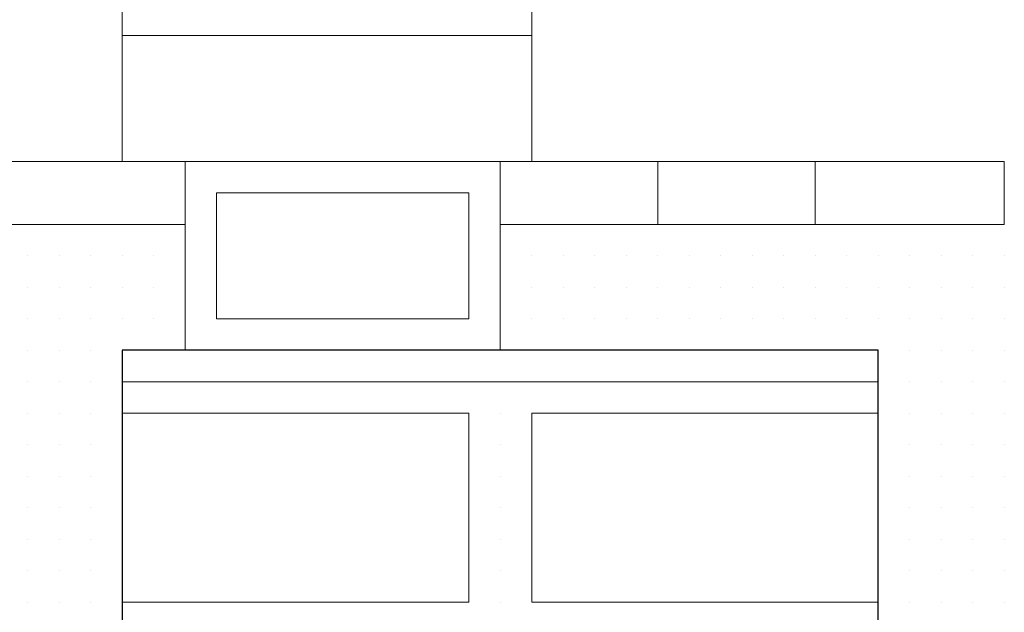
# Model space of a CAD drawing. Header units: metres. Extents: x 5.7 to 89.8, y 4 to 63.5.
# Tile 393 of 475: x 63.808 to 64.108, y 50.153 to 50.334. Entities that reach past the tile are written whole.
import ezdxf

# ---------------------------------------------------------------- set-up
doc = ezdxf.new("R2010")
doc.units = ezdxf.units.M
doc.header["$MEASUREMENT"] = 0
for name, color, linetype in [('PDF17_hatch-borshi', 7, 'Continuous'), ('PDF17_kaff', 7, 'Continuous'), ('PDF17_textt', 7, 'Continuous'), ('PDF17_wall', 7, 'Continuous'), ('PDF17_WIN', 7, 'Continuous')]:
    doc.layers.add(name, color=color, linetype=linetype)

msp = doc.modelspace()

# ---------------------------------------------------------------- linework, layer by layer
at = {"layer": 'PDF17_hatch-borshi', "lineweight": 18}
for points in [[(63.80991, 50.27165), (63.80991, 50.27165)], [(63.80991, 50.27165), (63.80991, 50.27165)], [(63.81954, 50.27165), (63.81954, 50.27165)], [(63.81954, 50.27165), (63.81954, 50.27165)], [(63.81954, 50.27165), (63.81954, 50.27165)], [(63.8388, 50.27165), (63.8388, 50.27165)], [(63.8388, 50.27165), (63.8388, 50.27165)], [(63.8388, 50.27165), (63.8388, 50.27165)], [(63.8388, 50.27165), (63.8388, 50.27165)], [(63.84844, 50.27165), (63.84844, 50.27165)], [(63.84844, 50.27165), (63.84844, 50.27165)], [(63.85807, 50.27165), (63.85807, 50.27165)], [(63.85807, 50.27165), (63.85807, 50.27165)], [(63.85807, 50.27165), (63.85807, 50.27165)], [(63.95438, 50.27165), (63.95438, 50.27165)], [(63.95438, 50.27165), (63.95438, 50.27165)], [(63.96401, 50.27165), (63.96401, 50.27165)], [(63.96401, 50.27165), (63.96401, 50.27165)], [(63.96401, 50.27165), (63.96401, 50.27165)], [(63.96401, 50.27165), (63.96401, 50.27165)], [(63.97364, 50.27165), (63.97364, 50.27165)], [(63.97364, 50.27165), (63.97364, 50.27165)], [(63.97364, 50.27165), (63.97364, 50.27165)], [(63.98327, 50.27165), (63.98327, 50.27165)], [(63.98327, 50.27165), (63.98327, 50.27165)], [(63.98327, 50.27165), (63.98327, 50.27165)], [(63.9929, 50.27165), (63.9929, 50.27165)], [(63.9929, 50.27165), (63.9929, 50.27165)], [(63.9929, 50.27165), (63.9929, 50.27165)], [(63.9929, 50.27165), (63.9929, 50.27165)], [(63.9929, 50.27165), (63.9929, 50.27165)], [(64.00253, 50.27165), (64.00253, 50.27165)], [(64.00253, 50.27165), (64.00253, 50.27165)], [(64.00253, 50.27165), (64.00253, 50.27165)], [(64.01217, 50.27165), (64.01217, 50.27165)], [(64.01217, 50.27165), (64.01217, 50.27165)], [(64.01217, 50.27165), (64.01217, 50.27165)], [(64.0218, 50.27165), (64.0218, 50.27165)], [(64.0218, 50.27165), (64.0218, 50.27165)], [(64.0218, 50.27165), (64.0218, 50.27165)], [(64.0218, 50.27165), (64.0218, 50.27165)], [(64.0218, 50.27165), (64.0218, 50.27165)], [(64.03143, 50.27165), (64.03143, 50.27165)], [(64.03143, 50.27165), (64.03143, 50.27165)], [(64.04106, 50.27165), (64.04106, 50.27165)], [(64.04106, 50.27165), (64.04106, 50.27165)], [(64.05069, 50.27165), (64.05069, 50.27165)], [(64.05069, 50.27165), (64.05069, 50.27165)], [(64.05069, 50.27165), (64.05069, 50.27165)], [(64.05069, 50.27165), (64.05069, 50.27165)], [(64.06032, 50.27165), (64.06032, 50.27165)], [(64.06995, 50.27165), (64.06995, 50.27165)], [(64.06995, 50.27165), (64.06995, 50.27165)], [(64.06995, 50.27165), (64.06995, 50.27165)], [(64.06995, 50.27165), (64.06995, 50.27165)], [(64.07958, 50.27165), (64.07958, 50.27165)], [(64.07958, 50.27165), (64.07958, 50.27165)], [(64.07958, 50.27165), (64.07958, 50.27165)], [(64.08922, 50.27165), (64.08922, 50.27165)], [(64.08922, 50.27165), (64.08922, 50.27165)], [(64.08922, 50.27165), (64.08922, 50.27165)], [(64.09885, 50.27165), (64.09885, 50.27165)], [(64.09885, 50.27165), (64.09885, 50.27165)], [(64.09885, 50.27165), (64.09885, 50.27165)], [(64.10848, 50.27165), (64.10848, 50.27165)], [(64.10848, 50.27165), (64.10848, 50.27165)], [(64.10848, 50.27165), (64.10848, 50.27165)], [(64.10848, 50.27165), (64.10848, 50.27165)], [(63.80991, 50.26202), (63.80991, 50.26202)], [(63.80991, 50.26202), (63.80991, 50.26202)], [(63.80991, 50.26202), (63.80991, 50.26202)], [(63.80991, 50.26202), (63.80991, 50.26202)], [(63.81954, 50.26202), (63.81954, 50.26202)], [(63.81954, 50.26202), (63.81954, 50.26202)], [(63.81954, 50.26202), (63.81954, 50.26202)], [(63.82917, 50.26202), (63.82917, 50.26202)], [(63.82917, 50.26202), (63.82917, 50.26202)], [(63.82917, 50.26202), (63.82917, 50.26202)], [(63.82917, 50.26202), (63.82917, 50.26202)], [(63.82917, 50.26202), (63.82917, 50.26202)], [(63.8388, 50.26202), (63.8388, 50.26202)], [(63.8388, 50.26202), (63.8388, 50.26202)], [(63.8388, 50.26202), (63.8388, 50.26202)], [(63.84844, 50.26202), (63.84844, 50.26202)], [(63.84844, 50.26202), (63.84844, 50.26202)], [(63.84844, 50.26202), (63.84844, 50.26202)], [(63.84844, 50.26202), (63.84844, 50.26202)], [(63.95438, 50.26202), (63.95438, 50.26202)], [(63.95438, 50.26202), (63.95438, 50.26202)], [(63.96401, 50.26202), (63.96401, 50.26202)], [(63.96401, 50.26202), (63.96401, 50.26202)], [(63.96401, 50.26202), (63.96401, 50.26202)], [(63.96401, 50.26202), (63.96401, 50.26202)], [(63.97364, 50.26202), (63.97364, 50.26202)], [(63.97364, 50.26202), (63.97364, 50.26202)], [(63.97364, 50.26202), (63.97364, 50.26202)], [(63.98327, 50.26202), (63.98327, 50.26202)], [(63.98327, 50.26202), (63.98327, 50.26202)], [(63.98327, 50.26202), (63.98327, 50.26202)], [(63.9929, 50.26202), (63.9929, 50.26202)], [(63.9929, 50.26202), (63.9929, 50.26202)], [(63.9929, 50.26202), (63.9929, 50.26202)], [(63.9929, 50.26202), (63.9929, 50.26202)], [(63.9929, 50.26202), (63.9929, 50.26202)], [(64.00253, 50.26202), (64.00253, 50.26202)], [(64.00253, 50.26202), (64.00253, 50.26202)], [(64.00253, 50.26202), (64.00253, 50.26202)], [(64.00253, 50.26202), (64.00253, 50.26202)], [(64.01217, 50.26202), (64.01217, 50.26202)], [(64.01217, 50.26202), (64.01217, 50.26202)], [(64.01217, 50.26202), (64.01217, 50.26202)], [(64.01217, 50.26202), (64.01217, 50.26202)], [(64.01217, 50.26202), (64.01217, 50.26202)], [(64.0218, 50.26202), (64.0218, 50.26202)], [(64.0218, 50.26202), (64.0218, 50.26202)], [(64.0218, 50.26202), (64.0218, 50.26202)], [(64.0218, 50.26202), (64.0218, 50.26202)], [(64.0218, 50.26202), (64.0218, 50.26202)], [(64.03143, 50.26202), (64.03143, 50.26202)], [(64.03143, 50.26202), (64.03143, 50.26202)], [(64.03143, 50.26202), (64.03143, 50.26202)], [(64.04106, 50.26202), (64.04106, 50.26202)], [(64.04106, 50.26202), (64.04106, 50.26202)], [(64.04106, 50.26202), (64.04106, 50.26202)], [(64.04106, 50.26202), (64.04106, 50.26202)], [(64.05069, 50.26202), (64.05069, 50.26202)], [(64.05069, 50.26202), (64.05069, 50.26202)], [(64.05069, 50.26202), (64.05069, 50.26202)], [(64.05069, 50.26202), (64.05069, 50.26202)], [(64.06032, 50.26202), (64.06032, 50.26202)], [(64.06032, 50.26202), (64.06032, 50.26202)], [(64.06032, 50.26202), (64.06032, 50.26202)], [(64.06032, 50.26202), (64.06032, 50.26202)], [(64.06995, 50.26202), (64.06995, 50.26202)], [(64.06995, 50.26202), (64.06995, 50.26202)], [(64.06995, 50.26202), (64.06995, 50.26202)], [(64.07958, 50.26202), (64.07958, 50.26202)], [(64.07958, 50.26202), (64.07958, 50.26202)], [(64.07958, 50.26202), (64.07958, 50.26202)], [(64.07958, 50.26202), (64.07958, 50.26202)], [(64.08922, 50.26202), (64.08922, 50.26202)], [(64.08922, 50.26202), (64.08922, 50.26202)], [(64.08922, 50.26202), (64.08922, 50.26202)], [(64.09885, 50.26202), (64.09885, 50.26202)], [(64.09885, 50.26202), (64.09885, 50.26202)], [(64.09885, 50.26202), (64.09885, 50.26202)], [(64.09885, 50.26202), (64.09885, 50.26202)], [(64.10848, 50.26202), (64.10848, 50.26202)], [(64.10848, 50.26202), (64.10848, 50.26202)], [(64.10848, 50.26202), (64.10848, 50.26202)], [(64.10848, 50.26202), (64.10848, 50.26202)], [(63.80991, 50.25239), (63.80991, 50.25239)], [(63.80991, 50.25239), (63.80991, 50.25239)], [(63.81954, 50.25239), (63.81954, 50.25239)], [(63.81954, 50.25239), (63.81954, 50.25239)], [(63.81954, 50.25239), (63.81954, 50.25239)], [(63.81954, 50.25239), (63.81954, 50.25239)], [(63.82917, 50.25239), (63.82917, 50.25239)], [(63.82917, 50.25239), (63.82917, 50.25239)], [(63.8388, 50.25239), (63.8388, 50.25239)], [(63.8388, 50.25239), (63.8388, 50.25239)], [(63.8388, 50.25239), (63.8388, 50.25239)], [(63.8388, 50.25239), (63.8388, 50.25239)], [(63.84844, 50.25239), (63.84844, 50.25239)], [(63.84844, 50.25239), (63.84844, 50.25239)], [(63.84844, 50.25239), (63.84844, 50.25239)], [(63.85807, 50.25239), (63.85807, 50.25239)], [(63.85807, 50.25239), (63.85807, 50.25239)], [(63.85807, 50.25239), (63.85807, 50.25239)], [(63.95438, 50.25239), (63.95438, 50.25239)], [(63.95438, 50.25239), (63.95438, 50.25239)], [(63.95438, 50.25239), (63.95438, 50.25239)], [(63.96401, 50.25239), (63.96401, 50.25239)], [(63.96401, 50.25239), (63.96401, 50.25239)], [(63.96401, 50.25239), (63.96401, 50.25239)], [(63.97364, 50.25239), (63.97364, 50.25239)], [(63.97364, 50.25239), (63.97364, 50.25239)], [(63.97364, 50.25239), (63.97364, 50.25239)], [(63.98327, 50.25239), (63.98327, 50.25239)], [(63.98327, 50.25239), (63.98327, 50.25239)], [(63.98327, 50.25239), (63.98327, 50.25239)], [(63.98327, 50.25239), (63.98327, 50.25239)], [(63.9929, 50.25239), (63.9929, 50.25239)], [(63.9929, 50.25239), (63.9929, 50.25239)], [(63.9929, 50.25239), (63.9929, 50.25239)], [(63.9929, 50.25239), (63.9929, 50.25239)], [(64.00253, 50.25239), (64.00253, 50.25239)], [(64.00253, 50.25239), (64.00253, 50.25239)], [(64.00253, 50.25239), (64.00253, 50.25239)], [(64.01217, 50.25239), (64.01217, 50.25239)], [(64.01217, 50.25239), (64.01217, 50.25239)], [(64.0218, 50.25239), (64.0218, 50.25239)], [(64.0218, 50.25239), (64.0218, 50.25239)], [(64.0218, 50.25239), (64.0218, 50.25239)], [(64.0218, 50.25239), (64.0218, 50.25239)], [(64.0218, 50.25239), (64.0218, 50.25239)], [(64.03143, 50.25239), (64.03143, 50.25239)], [(64.03143, 50.25239), (64.03143, 50.25239)], [(64.03143, 50.25239), (64.03143, 50.25239)], [(64.04106, 50.25239), (64.04106, 50.25239)], [(64.04106, 50.25239), (64.04106, 50.25239)], [(64.04106, 50.25239), (64.04106, 50.25239)], [(64.05069, 50.25239), (64.05069, 50.25239)], [(64.05069, 50.25239), (64.05069, 50.25239)], [(64.05069, 50.25239), (64.05069, 50.25239)], [(64.05069, 50.25239), (64.05069, 50.25239)], [(64.05069, 50.25239), (64.05069, 50.25239)], [(64.06032, 50.25239), (64.06032, 50.25239)], [(64.06032, 50.25239), (64.06032, 50.25239)], [(64.06032, 50.25239), (64.06032, 50.25239)], [(64.06995, 50.25239), (64.06995, 50.25239)], [(64.06995, 50.25239), (64.06995, 50.25239)], [(64.06995, 50.25239), (64.06995, 50.25239)], [(64.06995, 50.25239), (64.06995, 50.25239)], [(64.07958, 50.25239), (64.07958, 50.25239)], [(64.07958, 50.25239), (64.07958, 50.25239)], [(64.07958, 50.25239), (64.07958, 50.25239)], [(64.07958, 50.25239), (64.07958, 50.25239)], [(64.08922, 50.25239), (64.08922, 50.25239)], [(64.08922, 50.25239), (64.08922, 50.25239)], [(64.08922, 50.25239), (64.08922, 50.25239)], [(64.08922, 50.25239), (64.08922, 50.25239)], [(64.09885, 50.25239), (64.09885, 50.25239)], [(64.09885, 50.25239), (64.09885, 50.25239)], [(64.10848, 50.25239), (64.10848, 50.25239)], [(64.10848, 50.25239), (64.10848, 50.25239)], [(63.80991, 50.24276), (63.80991, 50.24276)], [(63.80991, 50.24276), (63.80991, 50.24276)], [(63.80991, 50.24276), (63.80991, 50.24276)], [(63.80991, 50.24276), (63.80991, 50.24276)], [(63.80991, 50.24276), (63.80991, 50.24276)], [(63.81954, 50.24276), (63.81954, 50.24276)], [(63.81954, 50.24276), (63.81954, 50.24276)], [(63.82917, 50.24276), (63.82917, 50.24276)], [(63.82917, 50.24276), (63.82917, 50.24276)], [(63.82917, 50.24276), (63.82917, 50.24276)], [(63.8388, 50.24276), (63.8388, 50.24276)], [(63.8388, 50.24276), (63.8388, 50.24276)], [(63.8388, 50.24276), (63.8388, 50.24276)], [(63.8388, 50.24276), (63.8388, 50.24276)], [(63.84844, 50.24276), (63.84844, 50.24276)], [(63.84844, 50.24276), (63.84844, 50.24276)], [(63.84844, 50.24276), (63.84844, 50.24276)], [(63.84844, 50.24276), (63.84844, 50.24276)], [(63.85807, 50.24276), (63.85807, 50.24276)], [(63.85807, 50.24276), (63.85807, 50.24276)], [(63.85807, 50.24276), (63.85807, 50.24276)], [(63.85807, 50.24276), (63.85807, 50.24276)], [(63.95438, 50.24276), (63.95438, 50.24276)], [(63.95438, 50.24276), (63.95438, 50.24276)], [(63.95438, 50.24276), (63.95438, 50.24276)], [(63.96401, 50.24276), (63.96401, 50.24276)], [(63.96401, 50.24276), (63.96401, 50.24276)], [(63.96401, 50.24276), (63.96401, 50.24276)], [(63.96401, 50.24276), (63.96401, 50.24276)], [(63.97364, 50.24276), (63.97364, 50.24276)], [(63.97364, 50.24276), (63.97364, 50.24276)], [(63.97364, 50.24276), (63.97364, 50.24276)], [(63.97364, 50.24276), (63.97364, 50.24276)], [(63.98327, 50.24276), (63.98327, 50.24276)], [(63.98327, 50.24276), (63.98327, 50.24276)], [(63.98327, 50.24276), (63.98327, 50.24276)], [(63.9929, 50.24276), (63.9929, 50.24276)], [(63.9929, 50.24276), (63.9929, 50.24276)], [(63.9929, 50.24276), (63.9929, 50.24276)], [(63.9929, 50.24276), (63.9929, 50.24276)], [(63.9929, 50.24276), (63.9929, 50.24276)], [(63.9929, 50.24276), (63.9929, 50.24276)], [(64.00253, 50.24276), (64.00253, 50.24276)], [(64.00253, 50.24276), (64.00253, 50.24276)], [(64.00253, 50.24276), (64.00253, 50.24276)], [(64.01217, 50.24276), (64.01217, 50.24276)], [(64.01217, 50.24276), (64.01217, 50.24276)], [(64.01217, 50.24276), (64.01217, 50.24276)], [(64.01217, 50.24276), (64.01217, 50.24276)], [(64.01217, 50.24276), (64.01217, 50.24276)], [(64.0218, 50.24276), (64.0218, 50.24276)], [(64.0218, 50.24276), (64.0218, 50.24276)], [(64.0218, 50.24276), (64.0218, 50.24276)], [(64.0218, 50.24276), (64.0218, 50.24276)], [(64.03143, 50.24276), (64.03143, 50.24276)], [(64.03143, 50.24276), (64.03143, 50.24276)], [(64.03143, 50.24276), (64.03143, 50.24276)], [(64.04106, 50.24276), (64.04106, 50.24276)], [(64.04106, 50.24276), (64.04106, 50.24276)], [(64.04106, 50.24276), (64.04106, 50.24276)], [(64.05069, 50.24276), (64.05069, 50.24276)], [(64.05069, 50.24276), (64.05069, 50.24276)], [(64.05069, 50.24276), (64.05069, 50.24276)], [(64.05069, 50.24276), (64.05069, 50.24276)], [(64.06032, 50.24276), (64.06032, 50.24276)], [(64.06032, 50.24276), (64.06032, 50.24276)], [(64.06032, 50.24276), (64.06032, 50.24276)], [(64.06032, 50.24276), (64.06032, 50.24276)], [(64.06032, 50.24276), (64.06032, 50.24276)], [(64.06995, 50.24276), (64.06995, 50.24276)], [(64.06995, 50.24276), (64.06995, 50.24276)], [(64.07958, 50.24276), (64.07958, 50.24276)], [(64.07958, 50.24276), (64.07958, 50.24276)], [(64.07958, 50.24276), (64.07958, 50.24276)], [(64.07958, 50.24276), (64.07958, 50.24276)], [(64.07958, 50.24276), (64.07958, 50.24276)], [(64.07958, 50.24276), (64.07958, 50.24276)], [(64.08922, 50.24276), (64.08922, 50.24276)], [(64.08922, 50.24276), (64.08922, 50.24276)], [(64.08922, 50.24276), (64.08922, 50.24276)], [(64.08922, 50.24276), (64.08922, 50.24276)], [(64.09885, 50.24276), (64.09885, 50.24276)], [(64.09885, 50.24276), (64.09885, 50.24276)], [(64.09885, 50.24276), (64.09885, 50.24276)], [(64.09885, 50.24276), (64.09885, 50.24276)], [(64.10848, 50.24276), (64.10848, 50.24276)], [(64.10848, 50.24276), (64.10848, 50.24276)], [(64.10848, 50.24276), (64.10848, 50.24276)], [(64.10848, 50.24276), (64.10848, 50.24276)], [(63.80991, 50.23313), (63.80991, 50.23313)], [(63.80991, 50.23313), (63.80991, 50.23313)], [(63.80991, 50.23313), (63.80991, 50.23313)], [(63.81954, 50.23313), (63.81954, 50.23313)], [(63.81954, 50.23313), (63.81954, 50.23313)], [(63.81954, 50.23313), (63.81954, 50.23313)], [(63.81954, 50.23313), (63.81954, 50.23313)], [(63.82917, 50.23313), (63.82917, 50.23313)], [(63.82917, 50.23313), (63.82917, 50.23313)], [(63.82917, 50.23313), (63.82917, 50.23313)], [(63.8388, 50.23313), (63.8388, 50.23313)], [(63.8388, 50.23313), (63.8388, 50.23313)], [(63.8388, 50.23313), (63.8388, 50.23313)], [(63.85807, 50.23313), (63.85807, 50.23313)], [(63.85807, 50.23313), (63.85807, 50.23313)], [(63.95438, 50.23313), (63.95438, 50.23313)], [(63.96401, 50.23313), (63.96401, 50.23313)], [(63.97364, 50.23313), (63.97364, 50.23313)], [(63.98327, 50.23313), (63.98327, 50.23313)], [(64.00253, 50.23313), (64.00253, 50.23313)], [(64.0218, 50.23313), (64.0218, 50.23313)], [(64.03143, 50.23313), (64.03143, 50.23313)], [(64.03143, 50.23313), (64.03143, 50.23313)], [(64.04106, 50.23313), (64.04106, 50.23313)], [(64.05069, 50.23313), (64.05069, 50.23313)], [(64.05069, 50.23313), (64.05069, 50.23313)], [(64.06995, 50.23313), (64.06995, 50.23313)], [(64.06995, 50.23313), (64.06995, 50.23313)], [(64.06995, 50.23313), (64.06995, 50.23313)], [(64.07958, 50.23313), (64.07958, 50.23313)], [(64.07958, 50.23313), (64.07958, 50.23313)], [(64.07958, 50.23313), (64.07958, 50.23313)], [(64.08922, 50.23313), (64.08922, 50.23313)], [(64.08922, 50.23313), (64.08922, 50.23313)], [(64.08922, 50.23313), (64.08922, 50.23313)], [(64.08922, 50.23313), (64.08922, 50.23313)], [(64.09885, 50.23313), (64.09885, 50.23313)], [(64.09885, 50.23313), (64.09885, 50.23313)], [(64.09885, 50.23313), (64.09885, 50.23313)], [(64.09885, 50.23313), (64.09885, 50.23313)], [(64.10848, 50.23313), (64.10848, 50.23313)], [(64.10848, 50.23313), (64.10848, 50.23313)], [(63.80991, 50.2235), (63.80991, 50.2235)], [(63.80991, 50.2235), (63.80991, 50.2235)], [(63.80991, 50.2235), (63.80991, 50.2235)], [(63.80991, 50.2235), (63.80991, 50.2235)], [(63.81954, 50.2235), (63.81954, 50.2235)], [(63.81954, 50.2235), (63.81954, 50.2235)], [(63.81954, 50.2235), (63.81954, 50.2235)], [(63.81954, 50.2235), (63.81954, 50.2235)], [(63.82917, 50.2235), (63.82917, 50.2235)], [(63.82917, 50.2235), (63.82917, 50.2235)], [(63.82917, 50.2235), (63.82917, 50.2235)], [(63.82917, 50.2235), (63.82917, 50.2235)], [(63.8388, 50.2235), (64.06995, 50.2235)], [(63.8677, 50.2235), (63.8677, 50.2235)], [(63.87733, 50.2235), (63.87733, 50.2235)], [(64.00253, 50.2235), (64.00253, 50.2235)], [(64.04106, 50.2235), (64.04106, 50.2235)], [(64.04106, 50.2235), (64.04106, 50.2235)], [(64.05069, 50.2235), (64.05069, 50.2235)], [(64.06995, 50.2235), (64.06995, 50.2235)], [(64.06995, 50.2235), (64.06995, 50.2235)], [(64.06995, 50.2235), (64.06995, 50.2235)], [(64.07958, 50.2235), (64.07958, 50.2235)], [(64.07958, 50.2235), (64.07958, 50.2235)], [(64.07958, 50.2235), (64.07958, 50.2235)], [(64.07958, 50.2235), (64.07958, 50.2235)], [(64.08922, 50.2235), (64.08922, 50.2235)], [(64.08922, 50.2235), (64.08922, 50.2235)], [(64.08922, 50.2235), (64.08922, 50.2235)], [(64.09885, 50.2235), (64.09885, 50.2235)], [(64.09885, 50.2235), (64.09885, 50.2235)], [(64.09885, 50.2235), (64.09885, 50.2235)], [(64.10848, 50.2235), (64.10848, 50.2235)], [(64.10848, 50.2235), (64.10848, 50.2235)], [(64.10848, 50.2235), (64.10848, 50.2235)], [(64.10848, 50.2235), (64.10848, 50.2235)], [(64.10848, 50.2235), (64.10848, 50.2235)], [(63.80991, 50.21387), (63.80991, 50.21387)], [(63.81954, 50.21387), (63.81954, 50.21387)], [(63.81954, 50.21387), (63.81954, 50.21387)], [(63.81954, 50.21387), (63.81954, 50.21387)], [(63.81954, 50.21387), (63.81954, 50.21387)], [(63.82917, 50.21387), (63.82917, 50.21387)], [(63.82917, 50.21387), (63.82917, 50.21387)], [(63.82917, 50.21387), (63.82917, 50.21387)], [(63.8388, 50.21387), (63.8388, 50.21387)], [(63.8388, 50.15608), (63.94475, 50.15608), (63.94475, 50.21387), (63.8388, 50.21387)], [(63.84844, 50.21387), (63.84844, 50.21387)], [(63.84844, 50.21387), (63.84844, 50.21387)], [(63.84844, 50.21387), (63.84844, 50.21387)], [(63.85807, 50.21387), (63.85807, 50.21387)], [(63.85807, 50.21387), (63.85807, 50.21387)], [(63.8677, 50.21387), (63.8677, 50.21387)], [(63.87733, 50.21387), (63.87733, 50.21387)], [(63.87733, 50.21387), (63.87733, 50.21387)], [(63.88696, 50.21387), (63.88696, 50.21387)], [(63.88696, 50.21387), (63.88696, 50.21387)], [(63.90622, 50.21387), (63.90622, 50.21387)], [(63.90622, 50.21387), (63.90622, 50.21387)], [(63.91585, 50.21387), (63.91585, 50.21387)], [(63.93512, 50.21387), (63.93512, 50.21387)], [(63.93512, 50.21387), (63.93512, 50.21387)], [(63.94475, 50.21387), (63.94475, 50.21387)], [(63.95438, 50.21387), (63.95438, 50.21387)], [(63.96401, 50.21387), (63.96401, 50.21387)], [(64.06995, 50.15608), (63.96401, 50.15608), (63.96401, 50.21387), (64.06995, 50.21387)], [(63.97364, 50.21387), (63.97364, 50.21387)], [(63.97364, 50.21387), (63.97364, 50.21387)], [(63.98327, 50.21387), (63.98327, 50.21387)], [(63.98327, 50.21387), (63.98327, 50.21387)], [(63.98327, 50.21387), (63.98327, 50.21387)], [(63.98327, 50.21387), (63.98327, 50.21387)], [(63.9929, 50.21387), (63.9929, 50.21387)], [(63.9929, 50.21387), (63.9929, 50.21387)], [(64.00253, 50.21387), (64.00253, 50.21387)], [(64.00253, 50.21387), (64.00253, 50.21387)], [(64.01217, 50.21387), (64.01217, 50.21387)], [(64.01217, 50.21387), (64.01217, 50.21387)], [(64.01217, 50.21387), (64.01217, 50.21387)], [(64.0218, 50.21387), (64.0218, 50.21387)], [(64.0218, 50.21387), (64.0218, 50.21387)], [(64.0218, 50.21387), (64.0218, 50.21387)], [(64.03143, 50.21387), (64.03143, 50.21387)], [(64.04106, 50.21387), (64.04106, 50.21387)], [(64.05069, 50.21387), (64.05069, 50.21387)], [(64.05069, 50.21387), (64.05069, 50.21387)], [(64.06995, 50.21387), (64.06995, 50.21387)], [(64.06995, 50.21387), (64.06995, 50.21387)], [(64.06995, 50.21387), (64.06995, 50.21387)], [(64.06995, 50.21387), (64.06995, 50.21387)], [(64.07958, 50.21387), (64.07958, 50.21387)], [(64.07958, 50.21387), (64.07958, 50.21387)], [(64.07958, 50.21387), (64.07958, 50.21387)], [(64.07958, 50.21387), (64.07958, 50.21387)], [(64.08922, 50.21387), (64.08922, 50.21387)], [(64.08922, 50.21387), (64.08922, 50.21387)], [(64.08922, 50.21387), (64.08922, 50.21387)], [(64.08922, 50.21387), (64.08922, 50.21387)], [(64.09885, 50.21387), (64.09885, 50.21387)], [(64.09885, 50.21387), (64.09885, 50.21387)], [(64.09885, 50.21387), (64.09885, 50.21387)], [(64.10848, 50.21387), (64.10848, 50.21387)], [(64.10848, 50.21387), (64.10848, 50.21387)], [(64.10848, 50.21387), (64.10848, 50.21387)], [(63.80991, 50.20424), (63.80991, 50.20424)], [(63.80991, 50.20424), (63.80991, 50.20424)], [(63.80991, 50.20424), (63.80991, 50.20424)], [(63.81954, 50.20424), (63.81954, 50.20424)], [(63.81954, 50.20424), (63.81954, 50.20424)], [(63.81954, 50.20424), (63.81954, 50.20424)], [(63.82917, 50.20424), (63.82917, 50.20424)], [(63.82917, 50.20424), (63.82917, 50.20424)], [(63.82917, 50.20424), (63.82917, 50.20424)], [(63.82917, 50.20424), (63.82917, 50.20424)], [(63.95438, 50.20424), (63.95438, 50.20424)], [(63.95438, 50.20424), (63.95438, 50.20424)], [(63.95438, 50.20424), (63.95438, 50.20424)], [(64.06995, 50.20424), (64.06995, 50.20424)], [(64.07958, 50.20424), (64.07958, 50.20424)], [(64.07958, 50.20424), (64.07958, 50.20424)], [(64.07958, 50.20424), (64.07958, 50.20424)], [(64.07958, 50.20424), (64.07958, 50.20424)], [(64.08922, 50.20424), (64.08922, 50.20424)], [(64.08922, 50.20424), (64.08922, 50.20424)], [(64.08922, 50.20424), (64.08922, 50.20424)], [(64.08922, 50.20424), (64.08922, 50.20424)], [(64.09885, 50.20424), (64.09885, 50.20424)], [(64.09885, 50.20424), (64.09885, 50.20424)], [(64.09885, 50.20424), (64.09885, 50.20424)], [(64.10848, 50.20424), (64.10848, 50.20424)], [(64.10848, 50.20424), (64.10848, 50.20424)], [(64.10848, 50.20424), (64.10848, 50.20424)], [(64.10848, 50.20424), (64.10848, 50.20424)], [(63.80991, 50.1946), (63.80991, 50.1946)], [(63.80991, 50.1946), (63.80991, 50.1946)], [(63.80991, 50.1946), (63.80991, 50.1946)], [(63.80991, 50.1946), (63.80991, 50.1946)], [(63.81954, 50.1946), (63.81954, 50.1946)], [(63.81954, 50.1946), (63.81954, 50.1946)], [(63.81954, 50.1946), (63.81954, 50.1946)], [(63.81954, 50.1946), (63.81954, 50.1946)], [(63.82917, 50.1946), (63.82917, 50.1946)], [(63.82917, 50.1946), (63.82917, 50.1946)], [(63.82917, 50.1946), (63.82917, 50.1946)], [(63.82917, 50.1946), (63.82917, 50.1946)], [(63.95438, 50.1946), (63.95438, 50.1946)], [(64.06995, 50.1946), (64.06995, 50.1946)], [(64.06995, 50.1946), (64.06995, 50.1946)], [(64.06995, 50.1946), (64.06995, 50.1946)], [(64.06995, 50.1946), (64.06995, 50.1946)], [(64.07958, 50.1946), (64.07958, 50.1946)], [(64.07958, 50.1946), (64.07958, 50.1946)], [(64.07958, 50.1946), (64.07958, 50.1946)], [(64.07958, 50.1946), (64.07958, 50.1946)], [(64.08922, 50.1946), (64.08922, 50.1946)], [(64.08922, 50.1946), (64.08922, 50.1946)], [(64.08922, 50.1946), (64.08922, 50.1946)], [(64.09885, 50.1946), (64.09885, 50.1946)], [(64.09885, 50.1946), (64.09885, 50.1946)], [(64.09885, 50.1946), (64.09885, 50.1946)], [(64.10848, 50.1946), (64.10848, 50.1946)], [(64.10848, 50.1946), (64.10848, 50.1946)], [(64.10848, 50.1946), (64.10848, 50.1946)], [(63.80991, 50.18497), (63.80991, 50.18497)], [(63.80991, 50.18497), (63.80991, 50.18497)], [(63.80991, 50.18497), (63.80991, 50.18497)], [(63.81954, 50.18497), (63.81954, 50.18497)], [(63.81954, 50.18497), (63.81954, 50.18497)], [(63.81954, 50.18497), (63.81954, 50.18497)], [(63.82917, 50.18497), (63.82917, 50.18497)], [(63.82917, 50.18497), (63.82917, 50.18497)], [(63.82917, 50.18497), (63.82917, 50.18497)], [(63.82917, 50.18497), (63.82917, 50.18497)], [(63.95438, 50.18497), (63.95438, 50.18497)], [(63.95438, 50.18497), (63.95438, 50.18497)], [(63.95438, 50.18497), (63.95438, 50.18497)], [(64.06995, 50.18497), (64.06995, 50.18497)], [(64.06995, 50.18497), (64.06995, 50.18497)], [(64.06995, 50.18497), (64.06995, 50.18497)], [(64.07958, 50.18497), (64.07958, 50.18497)], [(64.07958, 50.18497), (64.07958, 50.18497)], [(64.07958, 50.18497), (64.07958, 50.18497)], [(64.07958, 50.18497), (64.07958, 50.18497)], [(64.08922, 50.18497), (64.08922, 50.18497)], [(64.08922, 50.18497), (64.08922, 50.18497)], [(64.08922, 50.18497), (64.08922, 50.18497)], [(64.09885, 50.18497), (64.09885, 50.18497)], [(64.09885, 50.18497), (64.09885, 50.18497)], [(64.09885, 50.18497), (64.09885, 50.18497)], [(64.09885, 50.18497), (64.09885, 50.18497)], [(64.10848, 50.18497), (64.10848, 50.18497)], [(64.10848, 50.18497), (64.10848, 50.18497)], [(64.10848, 50.18497), (64.10848, 50.18497)], [(64.10848, 50.18497), (64.10848, 50.18497)], [(63.80991, 50.17534), (63.80991, 50.17534)], [(63.80991, 50.17534), (63.80991, 50.17534)], [(63.80991, 50.17534), (63.80991, 50.17534)], [(63.80991, 50.17534), (63.80991, 50.17534)], [(63.81954, 50.17534), (63.81954, 50.17534)], [(63.81954, 50.17534), (63.81954, 50.17534)], [(63.81954, 50.17534), (63.81954, 50.17534)], [(63.81954, 50.17534), (63.81954, 50.17534)], [(63.82917, 50.17534), (63.82917, 50.17534)], [(63.82917, 50.17534), (63.82917, 50.17534)], [(63.82917, 50.17534), (63.82917, 50.17534)], [(63.95438, 50.17534), (63.95438, 50.17534)], [(63.95438, 50.17534), (63.95438, 50.17534)], [(64.06995, 50.17534), (64.06995, 50.17534)], [(64.06995, 50.17534), (64.06995, 50.17534)], [(64.06995, 50.17534), (64.06995, 50.17534)], [(64.06995, 50.17534), (64.06995, 50.17534)], [(64.07958, 50.17534), (64.07958, 50.17534)], [(64.07958, 50.17534), (64.07958, 50.17534)], [(64.07958, 50.17534), (64.07958, 50.17534)], [(64.08922, 50.17534), (64.08922, 50.17534)], [(64.08922, 50.17534), (64.08922, 50.17534)], [(64.08922, 50.17534), (64.08922, 50.17534)], [(64.08922, 50.17534), (64.08922, 50.17534)], [(64.09885, 50.17534), (64.09885, 50.17534)], [(64.09885, 50.17534), (64.09885, 50.17534)], [(64.09885, 50.17534), (64.09885, 50.17534)], [(64.09885, 50.17534), (64.09885, 50.17534)], [(64.10848, 50.17534), (64.10848, 50.17534)], [(64.10848, 50.17534), (64.10848, 50.17534)], [(64.10848, 50.17534), (64.10848, 50.17534)], [(64.10848, 50.17534), (64.10848, 50.17534)], [(63.80991, 50.16571), (63.80991, 50.16571)], [(63.80991, 50.16571), (63.80991, 50.16571)], [(63.80991, 50.16571), (63.80991, 50.16571)], [(63.80991, 50.16571), (63.80991, 50.16571)], [(63.80991, 50.16571), (63.80991, 50.16571)], [(63.81954, 50.16571), (63.81954, 50.16571)], [(63.81954, 50.16571), (63.81954, 50.16571)], [(63.81954, 50.16571), (63.81954, 50.16571)], [(63.81954, 50.16571), (63.81954, 50.16571)], [(63.82917, 50.16571), (63.82917, 50.16571)], [(63.82917, 50.16571), (63.82917, 50.16571)], [(63.82917, 50.16571), (63.82917, 50.16571)], [(63.82917, 50.16571), (63.82917, 50.16571)], [(63.95438, 50.16571), (63.95438, 50.16571)], [(63.95438, 50.16571), (63.95438, 50.16571)], [(64.06995, 50.16571), (64.06995, 50.16571)], [(64.06995, 50.16571), (64.06995, 50.16571)], [(64.07958, 50.16571), (64.07958, 50.16571)], [(64.07958, 50.16571), (64.07958, 50.16571)], [(64.08922, 50.16571), (64.08922, 50.16571)], [(64.08922, 50.16571), (64.08922, 50.16571)], [(64.08922, 50.16571), (64.08922, 50.16571)], [(64.09885, 50.16571), (64.09885, 50.16571)], [(64.09885, 50.16571), (64.09885, 50.16571)], [(64.10848, 50.16571), (64.10848, 50.16571)], [(64.10848, 50.16571), (64.10848, 50.16571)], [(64.10848, 50.16571), (64.10848, 50.16571)], [(64.10848, 50.16571), (64.10848, 50.16571)], [(63.80991, 50.15608), (63.80991, 50.15608)], [(63.80991, 50.15608), (63.80991, 50.15608)], [(63.80991, 50.15608), (63.80991, 50.15608)], [(63.81954, 50.15608), (63.81954, 50.15608)], [(63.81954, 50.15608), (63.81954, 50.15608)], [(63.81954, 50.15608), (63.81954, 50.15608)], [(63.81954, 50.15608), (63.81954, 50.15608)], [(63.82917, 50.15608), (63.82917, 50.15608)], [(63.82917, 50.15608), (63.82917, 50.15608)], [(63.82917, 50.15608), (63.82917, 50.15608)], [(63.82917, 50.15608), (63.82917, 50.15608)], [(63.82917, 50.15608), (63.82917, 50.15608)], [(63.8388, 50.15608), (63.8388, 50.15608)], [(63.8388, 50.15608), (63.8388, 50.15608)], [(63.8388, 50.15608), (63.8388, 50.15608)], [(63.84844, 50.15608), (63.84844, 50.15608)], [(63.85807, 50.15608), (63.85807, 50.15608)], [(63.8677, 50.15608), (63.8677, 50.15608)], [(63.87733, 50.15608), (63.87733, 50.15608)], [(63.87733, 50.15608), (63.87733, 50.15608)], [(63.87733, 50.15608), (63.87733, 50.15608)], [(63.87733, 50.15608), (63.87733, 50.15608)], [(63.89659, 50.15608), (63.89659, 50.15608)], [(63.89659, 50.15608), (63.89659, 50.15608)], [(63.90622, 50.15608), (63.90622, 50.15608)], [(63.90622, 50.15608), (63.90622, 50.15608)], [(63.92548, 50.15608), (63.92548, 50.15608)], [(63.95438, 50.15608), (63.95438, 50.15608)], [(63.98327, 50.15608), (63.98327, 50.15608)], [(64.00253, 50.15608), (64.00253, 50.15608)], [(64.01217, 50.15608), (64.01217, 50.15608)], [(64.03143, 50.15608), (64.03143, 50.15608)], [(64.04106, 50.15608), (64.04106, 50.15608)], [(64.05069, 50.15608), (64.05069, 50.15608)], [(64.06032, 50.15608), (64.06032, 50.15608)], [(64.06032, 50.15608), (64.06032, 50.15608)], [(64.06995, 50.15608), (64.06995, 50.15608)], [(64.06995, 50.15608), (64.06995, 50.15608)], [(64.06995, 50.15608), (64.06995, 50.15608)], [(64.06995, 50.15608), (64.06995, 50.15608)], [(64.07958, 50.15608), (64.07958, 50.15608)], [(64.07958, 50.15608), (64.07958, 50.15608)], [(64.07958, 50.15608), (64.07958, 50.15608)], [(64.07958, 50.15608), (64.07958, 50.15608)], [(64.08922, 50.15608), (64.08922, 50.15608)], [(64.08922, 50.15608), (64.08922, 50.15608)], [(64.08922, 50.15608), (64.08922, 50.15608)], [(64.08922, 50.15608), (64.08922, 50.15608)], [(64.08922, 50.15608), (64.08922, 50.15608)], [(64.09885, 50.15608), (64.09885, 50.15608)], [(64.09885, 50.15608), (64.09885, 50.15608)], [(64.09885, 50.15608), (64.09885, 50.15608)], [(64.09885, 50.15608), (64.09885, 50.15608)], [(64.10848, 50.15608), (64.10848, 50.15608)], [(64.10848, 50.15608), (64.10848, 50.15608)], [(64.10848, 50.15608), (64.10848, 50.15608)]]:
    msp.add_lwpolyline(points, dxfattribs=at)
at = {"layer": 'PDF17_kaff', "lineweight": 20}
for points in [[(63.82917, 50.29092), (63.80028, 50.29092), (63.80028, 50.27165), (63.85807, 50.27165)], [(63.95438, 50.29092), (64.10848, 50.29092), (64.09885, 50.29092)], [(63.95438, 50.27165), (64.10848, 50.27165), (64.10848, 50.29092)], [(64.00253, 50.29092), (64.00253, 50.27165)], [(64.05069, 50.29092), (64.05069, 50.27165)]]:
    msp.add_lwpolyline(points, dxfattribs=at)
at = {"layer": 'PDF17_textt', "lineweight": 20}
for points in [[(63.85807, 50.23313), (63.85807, 50.29092), (63.95438, 50.29092), (63.95438, 50.23313)], [(63.8677, 50.24276), (63.8677, 50.28128), (63.94475, 50.28128), (63.94475, 50.24276)]]:
    msp.add_lwpolyline(points, close=True, dxfattribs=at)
at = {"layer": 'PDF17_wall', "lineweight": 0}
msp.add_lwpolyline([(63.96401, 50.32944), (63.96401, 50.29092), (63.82917, 50.29092), (63.96401, 50.29092), (63.96401, 50.32944), (63.8388, 50.32944), (63.8388, 50.29092), (63.8388, 50.32944)], close=True, dxfattribs=at)
at = {"layer": 'PDF17_wall', "lineweight": 25}
msp.add_lwpolyline([(64.06995, 49.74194), (64.06995, 50.23313), (63.8388, 50.23313), (63.8388, 49.26038)], dxfattribs=at)
at = {"layer": 'PDF17_WIN', "lineweight": 18}
for points in [[(63.96401, 52.6024), (63.96401, 51.17699), (63.96401, 50.29092)], [(63.8388, 52.52535), (63.8388, 51.17699), (63.8388, 50.32944)]]:
    msp.add_lwpolyline(points, dxfattribs=at)

doc.saveas('drawing.dxf')
